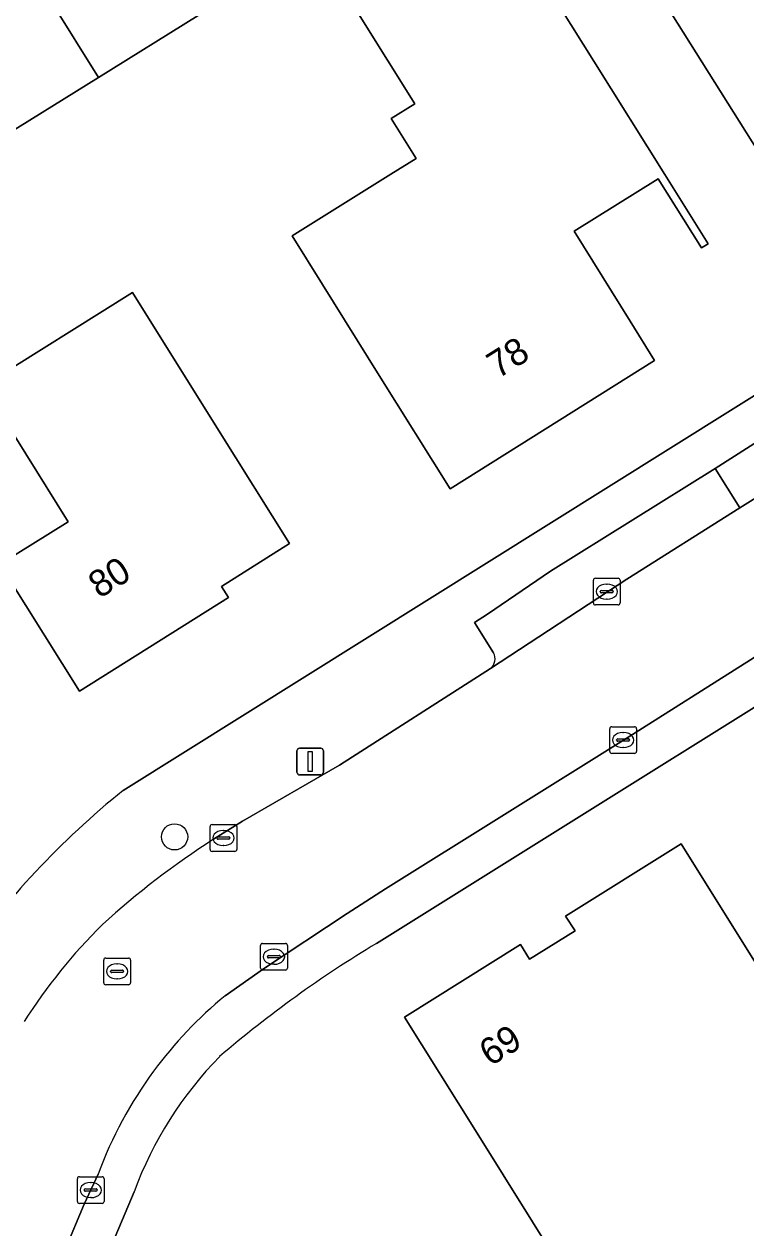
# Model space of a CAD drawing. Extents: x 157767 to 159172, y 387839 to 389425.
# Drawn here: x 158085.73 to 158112.71, y 388835.72 to 388880.71 of the extents above; entities that cross this region are included whole.
import ezdxf

# ---------------------------------------------------------------- set-up
doc = ezdxf.new("R2010")
doc.units = 0
for name, color, linetype in [('IMGEO_Boom', 7, 'Continuous'), ('IMGEO_Erf', 7, 'Continuous'), ('IMGEO_Kolk', 7, 'Continuous'), ('IMGEO_Lichtmast', 7, 'Continuous'), ('IMGEO_Pand', 7, 'Continuous'), ('IMGEO_Pand_nummerreeks', 7, 'Continuous'), ('IMGEO_Parkeervlak_open', 7, 'Continuous'), ('IMGEO_Rijbaan_lokaal_open', 7, 'Continuous'), ('IMGEO_Rioolput', 7, 'Continuous'), ('IMGEO_Voetpad_open', 7, 'Continuous')]:
    doc.layers.add(name, color=color, linetype=linetype)

msp = doc.modelspace()

# ---------------------------------------------------------------- linework, layer by layer
at = {"layer": 'IMGEO_Boom'}
msp.add_circle((158091.358, 388850.336), 0.489, dxfattribs=at)
at = {"layer": 'IMGEO_Erf'}
for points in [[(158096.77, 388895.68), (158107.026, 388879.319), (158109.682, 388875.083), (158111.301, 388872.501), (158111.048, 388872.342), (158109.429, 388874.926), (158106.291, 388872.972), (158108.39, 388869.601), (158109.3, 388868.14), (158101.66, 388863.34), (158099.01, 388867.58), (158096.887, 388870.975), (158095.752, 388872.791), (158099.443, 388875.098), (158100.387, 388875.688), (158099.455, 388877.18), (158100.334, 388877.73), (158091.27, 388892.23)], [(158121.95, 388885.615), (158127.587, 388876.605), (158127.408, 388876.492), (158124.414, 388881.258), (158121.687, 388879.545), (158122.797, 388877.776), (158122.497, 388876.392), (158121.691, 388875.886), (158115.61, 388872.067), (158112.951, 388876.302), (158108.068, 388884.077)], [(158089.44, 388852.074), (158114.469, 388867.731), (158141.409, 388884.68)], [(158092.244, 388881.025), (158088.516, 388878.713), (158085.123, 388876.609)], [(158144.339, 388873.112), (158141.128, 388871.749), (158134.149, 388868.326), (158121.394, 388860.4), (158098.905, 388846.353)], [(158089.846, 388837.076), (158089.41, 388836.039), (158086.884, 388830.077), (158084.94, 388825.383), (158082.965, 388820.428), (158081.065, 388815.496), (158080.476, 388813.945), (158079.161, 388810.597), (158077.124, 388804.963), (158075.44, 388800.18), (158073.73, 388794.988), (158072.155, 388790.113), (158071.511, 388787.861), (158072.557, 388785.494), (158096.685, 388778.239), (158159.023, 388804.985), (158161.367, 388806.591), (158183.864, 388823.28), (158184.29, 388826.082), (158183.48, 388827.171), (158150.204, 388871.916)]]:
    msp.add_lwpolyline(points, dxfattribs=at)
for points in [[(158084.837, 388860.52), (158087.377, 388862.107), (158084.201, 388867.189), (158089.79, 388870.681), (158093.002, 388865.535), (158095.65, 388861.293), (158093.115, 388859.691), (158093.37, 388859.274), (158087.801, 388855.777), (158085.151, 388860.017)], [(158107.9, 388830.88), (158102.6, 388839.361), (158099.95, 388843.6), (158104.286, 388846.313), (158104.628, 388845.765), (158106.324, 388846.828), (158105.97, 388847.367), (158110.29, 388850.07), (158112.945, 388845.833), (158118.26, 388837.349)]]:
    msp.add_lwpolyline(points, close=True, dxfattribs=at)
for centre, radius, start, end in [((158109.431, 388827.24), 31.881, 128.8344, 144.8884), ((158121.073, 388809.424), 43.072, 120.9763, 130.6005), ((158103.229, 388832.143), 14.263, 135.5723, 159.7647)]:
    msp.add_arc(centre, radius, start, end, dxfattribs=at)
at = {"layer": 'IMGEO_Kolk'}
for p, q in [((158107.01, 388859.075), (158107.01, 388859.927)), ((158107.085, 388860.001), (158107.937, 388860.001)), ((158108.011, 388859.927), (158108.011, 388859.075)), ((158107.269, 388859.495), (158107.269, 388859.507)), ((158107.707, 388859.458), (158107.309, 388859.458)), ((158107.312, 388859.544), (158107.71, 388859.544)), ((158107.498, 388859.781), (158107.523, 388859.781)), ((158107.753, 388859.507), (158107.753, 388859.495)), ((158107.937, 388859.001), (158107.085, 388859.001)), ((158107.521, 388859.221), (158107.496, 388859.221)), ((158107.697, 388854.452), (158108.549, 388854.452)), ((158107.622, 388853.526), (158107.622, 388854.378)), ((158107.924, 388853.995), (158108.322, 388853.995)), ((158108.11, 388854.232), (158108.135, 388854.232)), ((158108.623, 388854.378), (158108.623, 388853.526)), ((158107.881, 388853.946), (158107.881, 388853.958)), ((158108.319, 388853.909), (158107.921, 388853.909)), ((158108.133, 388853.672), (158108.108, 388853.672)), ((158108.365, 388853.958), (158108.365, 388853.946)), ((158108.549, 388853.452), (158107.697, 388853.452)), ((158092.683, 388849.866), (158092.683, 388850.718)), ((158092.758, 388850.792), (158093.61, 388850.792)), ((158093.171, 388850.572), (158093.196, 388850.572)), ((158093.684, 388850.718), (158093.684, 388849.866)), ((158092.942, 388850.286), (158092.942, 388850.298)), ((158093.38, 388850.249), (158092.982, 388850.249)), ((158092.985, 388850.335), (158093.383, 388850.335)), ((158093.194, 388850.012), (158093.169, 388850.012)), ((158093.426, 388850.298), (158093.426, 388850.286)), ((158093.61, 388849.792), (158092.758, 388849.792)), ((158094.646, 388846.355), (158095.498, 388846.355)), ((158094.571, 388845.429), (158094.571, 388846.281)), ((158094.873, 388845.898), (158095.271, 388845.898)), ((158095.059, 388846.135), (158095.084, 388846.135)), ((158095.572, 388846.281), (158095.572, 388845.429)), ((158094.83, 388845.849), (158094.83, 388845.861)), ((158095.268, 388845.812), (158094.87, 388845.812)), ((158095.082, 388845.575), (158095.057, 388845.575)), ((158095.314, 388845.861), (158095.314, 388845.849)), ((158095.498, 388845.355), (158094.646, 388845.355)), ((158087.723, 388836.71), (158087.723, 388837.562)), ((158087.798, 388837.636), (158088.65, 388837.636)), ((158088.211, 388837.416), (158088.236, 388837.416)), ((158088.724, 388837.562), (158088.724, 388836.71)), ((158087.982, 388837.13), (158087.982, 388837.142)), ((158088.42, 388837.093), (158088.022, 388837.093)), ((158088.025, 388837.179), (158088.423, 388837.179)), ((158088.466, 388837.142), (158088.466, 388837.13)), ((158088.65, 388836.636), (158087.798, 388836.636)), ((158088.234, 388836.856), (158088.209, 388836.856))]:
    msp.add_line(p, q, dxfattribs=at)
for points in [[(158107.01, 388859.075), (158107.01, 388859.927)], [(158107.085, 388860.001), (158107.937, 388860.001)], [(158108.011, 388859.927), (158108.011, 388859.075)], [(158107.937, 388859.001), (158107.085, 388859.001)], [(158107.697, 388854.452), (158108.549, 388854.452)], [(158107.622, 388853.526), (158107.622, 388854.378)], [(158108.623, 388854.378), (158108.623, 388853.526)], [(158108.549, 388853.452), (158107.697, 388853.452)], [(158092.683, 388849.866), (158092.683, 388850.718)], [(158092.758, 388850.792), (158093.61, 388850.792)], [(158093.684, 388850.718), (158093.684, 388849.866)], [(158093.61, 388849.792), (158092.758, 388849.792)], [(158094.646, 388846.355), (158095.498, 388846.355)], [(158094.571, 388845.429), (158094.571, 388846.281)], [(158095.572, 388846.281), (158095.572, 388845.429)], [(158095.498, 388845.355), (158094.646, 388845.355)], [(158087.723, 388836.71), (158087.723, 388837.562)], [(158087.798, 388837.636), (158088.65, 388837.636)], [(158088.724, 388837.562), (158088.724, 388836.71)], [(158088.65, 388836.636), (158087.798, 388836.636)]]:
    msp.add_lwpolyline(points, dxfattribs=at)
for centre, radius, start, end in [((158107.087, 388859.925), 0.0765, 91.552, 178.448), ((158107.087, 388859.925), 0.0765, 91.552, 178.448), ((158107.935, 388859.925), 0.0765, 1.552, 88.448), ((158107.935, 388859.925), 0.0765, 1.552, 88.448), ((158107.309, 388859.504), 0.0403, 85.8775, 175.7526), ((158107.306, 388859.494), 0.0366, 178.938, 274.7102), ((158107.71, 388859.501), 0.043, 264.8664, 352.4533), ((158107.714, 388859.506), 0.0386, 1.7309, 96.639), ((158107.087, 388859.077), 0.0765, 181.552, 268.448), ((158107.087, 388859.077), 0.0765, 181.552, 268.448), ((158107.935, 388859.077), 0.0765, 271.552, 358.448), ((158107.935, 388859.077), 0.0765, 271.552, 358.448), ((158107.699, 388854.376), 0.0765, 91.552, 178.448), ((158107.699, 388854.376), 0.0765, 91.552, 178.448), ((158108.547, 388854.376), 0.0765, 1.552, 88.448), ((158108.547, 388854.376), 0.0765, 1.552, 88.448), ((158107.921, 388853.955), 0.0403, 85.8775, 175.7526), ((158108.326, 388853.957), 0.0386, 1.7309, 96.639), ((158107.699, 388853.528), 0.0765, 181.552, 268.448), ((158107.699, 388853.528), 0.0765, 181.552, 268.448), ((158107.918, 388853.945), 0.0366, 178.938, 274.7102), ((158108.322, 388853.952), 0.043, 264.8664, 352.4533), ((158108.547, 388853.528), 0.0765, 271.552, 358.448), ((158108.547, 388853.528), 0.0765, 271.552, 358.448), ((158092.76, 388850.716), 0.0765, 91.552, 178.448), ((158092.76, 388850.716), 0.0765, 91.552, 178.448), ((158093.608, 388850.716), 0.0765, 1.552, 88.448), ((158093.608, 388850.716), 0.0765, 1.552, 88.448), ((158092.982, 388850.295), 0.0403, 85.8775, 175.7526), ((158092.979, 388850.285), 0.0366, 178.938, 274.7102), ((158093.383, 388850.292), 0.043, 264.8664, 352.4533), ((158093.387, 388850.297), 0.0386, 1.7309, 96.639), ((158092.76, 388849.868), 0.0765, 181.552, 268.448), ((158092.76, 388849.868), 0.0765, 181.552, 268.448), ((158093.608, 388849.868), 0.0765, 271.552, 358.448), ((158093.608, 388849.868), 0.0765, 271.552, 358.448), ((158094.648, 388846.279), 0.0765, 91.552, 178.448), ((158094.648, 388846.279), 0.0765, 91.552, 178.448), ((158095.496, 388846.279), 0.0765, 1.552, 88.448), ((158095.496, 388846.279), 0.0765, 1.552, 88.448), ((158094.87, 388845.858), 0.0403, 85.8775, 175.7526), ((158095.275, 388845.86), 0.0386, 1.7309, 96.639), ((158094.648, 388845.431), 0.0765, 181.552, 268.448), ((158094.648, 388845.431), 0.0765, 181.552, 268.448), ((158094.867, 388845.848), 0.0366, 178.938, 274.7102), ((158095.271, 388845.855), 0.043, 264.8664, 352.4533), ((158095.496, 388845.431), 0.0765, 271.552, 358.448), ((158095.496, 388845.431), 0.0765, 271.552, 358.448), ((158087.8, 388837.56), 0.0765, 91.552, 178.448), ((158087.8, 388837.56), 0.0765, 91.552, 178.448), ((158088.648, 388837.56), 0.0765, 1.552, 88.448), ((158088.648, 388837.56), 0.0765, 1.552, 88.448), ((158088.022, 388837.139), 0.0403, 85.8775, 175.7526), ((158088.019, 388837.129), 0.0366, 178.938, 274.7102), ((158088.423, 388837.136), 0.043, 264.8664, 352.4533), ((158088.427, 388837.141), 0.0386, 1.7309, 96.639), ((158087.8, 388836.712), 0.0765, 181.552, 268.448), ((158087.8, 388836.712), 0.0765, 181.552, 268.448), ((158088.648, 388836.712), 0.0765, 271.552, 358.448), ((158088.648, 388836.712), 0.0765, 271.552, 358.448)]:
    msp.add_arc(centre, radius, start, end, dxfattribs=at)
for centre, major_axis, ratio, start_param, end_param in [((158107.497, 388859.501), (-0.387, 0.002), 0.722429, 4.712389, 7.853982), ((158107.522, 388859.501), (-0.39, 0.002), 0.717154, 1.570796, 4.712389), ((158108.109, 388853.952), (-0.387, 0.002), 0.722429, 4.712389, 7.853982), ((158108.134, 388853.952), (-0.39, 0.002), 0.717154, 1.570796, 4.712389), ((158093.17, 388850.292), (-0.387, 0.002), 0.722429, 4.712389, 7.853982), ((158093.195, 388850.292), (-0.39, 0.002), 0.717154, 1.570796, 4.712389), ((158095.058, 388845.855), (-0.387, 0.002), 0.722429, 4.712389, 7.853982), ((158095.083, 388845.855), (-0.39, 0.002), 0.717154, 1.570796, 4.712389), ((158088.21, 388837.136), (-0.387, 0.002), 0.722429, 4.712389, 7.853982), ((158088.235, 388837.136), (-0.39, 0.002), 0.717154, 1.570796, 4.712389)]:
    msp.add_ellipse(centre, major_axis=major_axis, ratio=ratio, start_param=start_param, end_param=end_param, dxfattribs=at)
at = {"layer": 'IMGEO_Lichtmast'}
for p, q in [((158095.931, 388852.751), (158095.931, 388853.551)), ((158095.931, 388853.551), (158095.931, 388852.751)), ((158096.031, 388853.651), (158096.821, 388853.651)), ((158096.821, 388853.651), (158096.031, 388853.651)), ((158096.921, 388853.551), (158096.921, 388852.751)), ((158096.921, 388852.751), (158096.921, 388853.551)), ((158096.821, 388852.651), (158096.031, 388852.651)), ((158096.031, 388852.651), (158096.821, 388852.651))]:
    msp.add_line(p, q, dxfattribs=at)
msp.add_lwpolyline([(158096.351, 388853.526), (158096.501, 388853.526), (158096.501, 388852.776), (158096.351, 388852.776), (158096.351, 388853.526)], dxfattribs=at)
for centre, start, end in [((158096.031, 388853.551), 90, 180), ((158096.031, 388853.551), 90, 180), ((158096.821, 388853.551), 0, 90), ((158096.821, 388853.551), 360, 90), ((158096.031, 388852.751), 180, 270), ((158096.031, 388852.751), 180, 270), ((158096.821, 388852.751), 270, 0), ((158096.821, 388852.751), 270, 0)]:
    msp.add_arc(centre, 0.1, start, end, dxfattribs=at)
at = {"layer": 'IMGEO_Pand'}
for points in [[(158118.603, 388890.964), (158116.349, 388894.567), (158110.356, 388904.147), (158104.881, 388900.758), (158113.266, 388887.318), (158108.068, 388884.077), (158112.951, 388876.302), (158115.61, 388872.067), (158121.691, 388875.886), (158122.497, 388876.392), (158122.797, 388877.776), (158121.687, 388879.545), (158124.414, 388881.258), (158127.408, 388876.492), (158127.587, 388876.605), (158121.95, 388885.615)], [(158108.39, 388869.601), (158106.291, 388872.972), (158109.429, 388874.926), (158111.048, 388872.342), (158111.301, 388872.501), (158109.682, 388875.083), (158107.026, 388879.319), (158096.77, 388895.68), (158096.624, 388895.588), (158091.27, 388892.23), (158100.334, 388877.73), (158099.455, 388877.18), (158100.387, 388875.688), (158099.443, 388875.098), (158095.752, 388872.791), (158096.887, 388870.975), (158099.01, 388867.58), (158101.66, 388863.34), (158109.3, 388868.14)], [(158086.983, 388889.5), (158083.235, 388887.174), (158088.516, 388878.713), (158092.244, 388881.025)], [(158079.863, 388885.081), (158085.123, 388876.609), (158088.516, 388878.713), (158083.235, 388887.174)], [(158095.65, 388861.293), (158093.002, 388865.535), (158089.79, 388870.681), (158084.201, 388867.189), (158087.377, 388862.107), (158084.837, 388860.52), (158085.151, 388860.017), (158087.801, 388855.777), (158093.37, 388859.274), (158093.115, 388859.691)], [(158104.286, 388846.313), (158099.95, 388843.6), (158102.6, 388839.361), (158107.9, 388830.88), (158118.26, 388837.349), (158112.945, 388845.833), (158110.29, 388850.07), (158105.97, 388847.367), (158106.324, 388846.828), (158104.628, 388845.765)]]:
    msp.add_lwpolyline(points, close=True, dxfattribs=at)
at = {"layer": 'IMGEO_Parkeervlak_open'}
for points in [[(158112.485, 388862.625), (158111.565, 388864.096), (158105.404, 388860.262), (158103.048, 388858.659), (158102.564, 388858.346), (158103.278, 388857.213)], [(158103.167, 388856.621), (158108.265, 388859.969), (158112.485, 388862.625)]]:
    msp.add_lwpolyline(points, dxfattribs=at)
msp.add_arc((158102.856, 388856.986), 0.479, 310.436, 28.3247, dxfattribs=at)
at = {"layer": 'IMGEO_Rijbaan_lokaal_open'}
for points in [[(158125.78, 388870.963), (158122.031, 388868.562), (158121.09, 388867.934), (158115.808, 388864.716), (158112.485, 388862.625), (158108.265, 388859.969), (158103.167, 388856.621), (158097.521, 388853.02), (158093.898, 388850.927), (158092.817, 388850.246)], [(158097.811, 388847.476), (158099.247, 388848.39), (158108.23, 388854.014), (158117.528, 388859.886), (158120.701, 388861.904), (158125.151, 388864.708), (158129.179, 388867.257), (158132.472, 388869.172)], [(158093.248, 388844.396), (158094.679, 388845.398), (158097.811, 388847.476)], [(158086.555, 388833.228), (158087.975, 388836.614), (158088.5, 388837.733)]]:
    msp.add_lwpolyline(points, dxfattribs=at)
msp.add_lwpolyline([(158115.808, 388864.716), (158114.905, 388866.236), (158111.565, 388864.096), (158112.485, 388862.625)], close=True, dxfattribs=at)
for centre, radius, start, end in [((158109.523, 388824.171), 30.968, 122.6474, 132.3484), ((158103.26, 388832.269), 20.78, 134.6262, 147.5092), ((158103.177, 388832.289), 15.657, 129.3549, 143.6073), ((158103.195, 388832.294), 15.669, 143.661, 159.6896)]:
    msp.add_arc(centre, radius, start, end, dxfattribs=at)
at = {"layer": 'IMGEO_Rioolput'}
for p, q in [((158088.709, 388844.882), (158088.709, 388845.734)), ((158088.784, 388845.808), (158089.636, 388845.808)), ((158089.197, 388845.588), (158089.222, 388845.588)), ((158089.71, 388845.734), (158089.71, 388844.882)), ((158088.968, 388845.302), (158088.968, 388845.314)), ((158089.406, 388845.265), (158089.008, 388845.265)), ((158089.011, 388845.351), (158089.409, 388845.351)), ((158089.22, 388845.028), (158089.195, 388845.028)), ((158089.452, 388845.314), (158089.452, 388845.302)), ((158089.636, 388844.808), (158088.784, 388844.808))]:
    msp.add_line(p, q, dxfattribs=at)
for points in [[(158088.709, 388844.882), (158088.709, 388845.734)], [(158088.784, 388845.808), (158089.636, 388845.808)], [(158089.71, 388845.734), (158089.71, 388844.882)], [(158089.636, 388844.808), (158088.784, 388844.808)]]:
    msp.add_lwpolyline(points, dxfattribs=at)
for centre, radius, start, end in [((158088.786, 388845.732), 0.0765, 91.552, 178.448), ((158088.786, 388845.732), 0.0765, 91.552, 178.448), ((158089.634, 388845.732), 0.0765, 1.552, 88.448), ((158089.634, 388845.732), 0.0765, 1.552, 88.448), ((158089.008, 388845.311), 0.0403, 85.8775, 175.7526), ((158089.005, 388845.301), 0.0366, 178.938, 274.7102), ((158089.409, 388845.308), 0.043, 264.8664, 352.4533), ((158089.413, 388845.313), 0.0386, 1.7309, 96.639), ((158088.786, 388844.884), 0.0765, 181.552, 268.448), ((158088.786, 388844.884), 0.0765, 181.552, 268.448), ((158089.634, 388844.884), 0.0765, 271.552, 358.448), ((158089.634, 388844.884), 0.0765, 271.552, 358.448)]:
    msp.add_arc(centre, radius, start, end, dxfattribs=at)
for centre, major_axis, ratio, start_param, end_param in [((158089.196, 388845.308), (-0.387, 0.002), 0.722429, 4.712389, 7.853982), ((158089.221, 388845.308), (-0.39, 0.002), 0.717154, 1.570796, 4.712389)]:
    msp.add_ellipse(centre, major_axis=major_axis, ratio=ratio, start_param=start_param, end_param=end_param, dxfattribs=at)
at = {"layer": 'IMGEO_Voetpad_open'}
for points in [[(158162.053, 388872.377), (158155.865, 388880.897), (158156.023, 388881.014), (158153.261, 388884.787), (158149.474, 388889.698), (158143.89, 388886.223), (158141.409, 388884.68), (158114.469, 388867.731), (158089.44, 388852.074)], [(158098.905, 388846.353), (158121.394, 388860.4), (158134.149, 388868.326), (158141.128, 388871.749), (158144.339, 388873.112)], [(158132.472, 388869.172), (158129.179, 388867.257), (158125.151, 388864.708), (158120.701, 388861.904), (158117.528, 388859.886), (158108.23, 388854.014), (158099.247, 388848.39), (158097.811, 388847.476), (158094.679, 388845.398), (158093.248, 388844.396)], [(158103.278, 388857.213), (158102.564, 388858.346), (158103.048, 388858.659), (158105.404, 388860.262), (158111.565, 388864.096), (158114.905, 388866.236), (158116.328, 388867.136), (158119.755, 388869.195), (158120.531, 388868.013)], [(158092.817, 388850.246), (158093.898, 388850.927), (158097.521, 388853.02), (158103.167, 388856.621)], [(158088.5, 388837.733), (158087.975, 388836.614), (158086.555, 388833.228)], [(158067.999, 388776.006), (158070.254, 388777.047), (158071.312, 388778.281), (158071.905, 388780.293), (158072.59, 388782.615), (158072.557, 388785.494), (158071.511, 388787.861), (158072.155, 388790.113), (158073.73, 388794.988), (158075.44, 388800.18), (158077.124, 388804.963), (158079.161, 388810.597), (158080.476, 388813.945), (158081.065, 388815.496), (158082.965, 388820.428), (158084.94, 388825.383), (158086.884, 388830.077), (158089.41, 388836.039), (158089.846, 388837.076)]]:
    msp.add_lwpolyline(points, dxfattribs=at)
for centre, radius, start, end in [((158102.856, 388856.986), 0.479, 310.436, 28.3247), ((158109.431, 388827.24), 31.881, 128.8344, 144.8884), ((158109.523, 388824.171), 30.968, 122.6474, 132.3484), ((158103.26, 388832.269), 20.78, 134.6262, 147.5092), ((158121.073, 388809.424), 43.072, 120.9763, 130.6005), ((158103.177, 388832.289), 15.657, 129.3549, 143.6073), ((158103.229, 388832.143), 14.263, 135.5723, 159.7647), ((158103.195, 388832.294), 15.669, 143.661, 159.6896)]:
    msp.add_arc(centre, radius, start, end, dxfattribs=at)

# ---------------------------------------------------------------- texts
at = {"layer": 'IMGEO_Pand_nummerreeks'}
for s, rotation, p in [('78', 32.14, (158103.442, 388867.436)), ('80', 32.1264, (158088.548, 388859.221)), ('69', 32.0339, (158103.157, 388841.738))]:
    msp.add_text(s, height=1, rotation=rotation, dxfattribs=at).set_placement(p)

doc.saveas('drawing.dxf')
